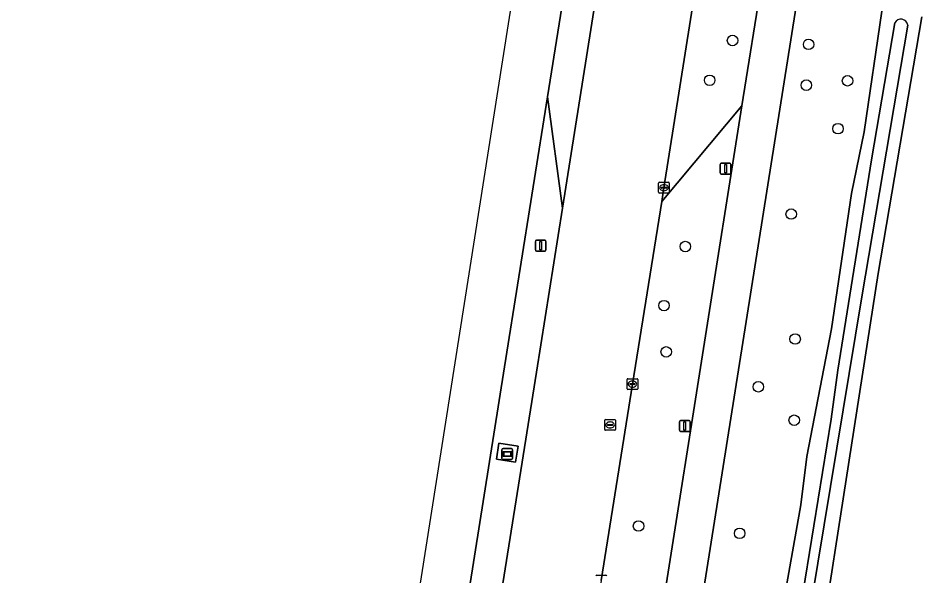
# Model space of a CAD drawing. Extents: x 160203 to 161530, y 379528 to 381797.
# Drawn here: x 160307.5 to 160391.6, y 380551.5 to 380603.3 of the extents above; entities that cross this region are included whole.
import ezdxf

# ---------------------------------------------------------------- set-up
doc = ezdxf.new("R2010")
doc.units = 0
for name, color, linetype in [('IMGEO_Berm_groen', 7, 'Continuous'), ('IMGEO_Boom', 7, 'Continuous'), ('IMGEO_Fietspad_gesloten', 7, 'Continuous'), ('IMGEO_Grasland_agrarisch', 7, 'Continuous'), ('IMGEO_Kolk', 7, 'Continuous'), ('IMGEO_Lichtmast', 7, 'Continuous'), ('IMGEO_Oever', 7, 'Continuous'), ('IMGEO_Reclamebord', 7, 'Continuous'), ('IMGEO_Rijbaan_regionaal_gesloten', 7, 'Continuous'), ('IMGEO_Rioolput', 7, 'Continuous'), ('IMGEO_Voetpad_open', 7, 'Continuous'), ('IMGEO_Waterloop', 7, 'Continuous')]:
    doc.layers.add(name, color=color, linetype=linetype)

msp = doc.modelspace()

# ---------------------------------------------------------------- linework, layer by layer
at = {"layer": 'IMGEO_Berm_groen'}
for points in [[(160359.064, 380610.365), (160356.772, 380595.979), (160358.163, 380585.647), (160362.001, 380609.884)], [(160370.92, 380608.573), (160370.572, 380606.348), (160367.595, 380587.549), (160367.388, 380586.261), (160374.855, 380595.163), (160376.723, 380606.946)], [(160380.205, 380606.406), (160371.189, 380549.526), (160367.433, 380526.109), (160363.246, 380500), (160361.784, 380490.887), (160355.339, 380450.611), (160346.029, 380391.769), (160338.96, 380347.733), (160332.907, 380309.531), (160331.544, 380300.93), (160328.424, 380281.305)], [(160370.802, 380500), (160371.249, 380502.852), (160372.818, 380512.852), (160374.702, 380524.857), (160374.72, 380524.951), (160376.133, 380532.248), (160378.196, 380546.027), (160380.328, 380558.075), (160380.897, 380562.583), (160383.168, 380574.421), (160385.043, 380587.001), (160386.211, 380592.747), (160387.862, 380603.942)], [(160349.14, 380529.016), (160355.748, 380570.396), (160358.163, 380585.647), (160356.772, 380595.979), (160352.778, 380570.911), (160346.201, 380529.483), (160346.119, 380528.965), (160341.49, 380500), (160330.26, 380429.737), (160336.207, 380428.804), (160347.546, 380500), (160349.462, 380512.028)], [(160358.293, 380491.158), (160359.706, 380500), (160363.967, 380526.659), (160367.706, 380550.056), (160374.855, 380595.163), (160367.388, 380586.261), (160364.666, 380569.299), (160361.773, 380551.056), (160358.549, 380530.801), (160358.035, 380527.602), (160355.297, 380510.581), (160353.625, 380500), (160352.416, 380492.353), (160349.015, 380471.121), (160345.925, 380451.876), (160342.705, 380431.641), (160336.593, 380393.432), (160336.341, 380391.468)]]:
    msp.add_lwpolyline(points, dxfattribs=at)
msp.add_lwpolyline([(160352.011, 380562.325), (160352.257, 380563.813), (160354.042, 380563.539), (160353.79, 380562.033)], close=True, dxfattribs=at)
at = {"layer": 'IMGEO_Boom'}
for centre in [(160373.981, 380601.225), (160381.053, 380600.863), (160371.855, 380597.528), (160380.844, 380597.074), (160384.674, 380597.482), (160383.787, 380593.031), (160379.434, 380585.098), (160369.584, 380582.077), (160367.605, 380576.594), (160379.797, 380573.489), (160367.811, 380572.293), (160376.381, 380569.055), (160379.713, 380565.947), (160365.235, 380556.117), (160374.642, 380555.436)]:
    msp.add_circle(centre, 0.489, dxfattribs=at)
at = {"layer": 'IMGEO_Fietspad_gesloten'}
msp.add_lwpolyline([(160380.205, 380606.406), (160376.723, 380606.946), (160374.855, 380595.163), (160367.706, 380550.056), (160363.967, 380526.659), (160359.706, 380500), (160358.293, 380491.158), (160351.85, 380450.983), (160355.339, 380450.611), (160361.784, 380490.887), (160363.246, 380500), (160367.433, 380526.109), (160371.189, 380549.526)], close=True, dxfattribs=at)
at = {"layer": 'IMGEO_Grasland_agrarisch'}
msp.add_lwpolyline([(160391.591, 380603.409), (160387.523, 380579.574), (160379.296, 380526.737), (160378.851, 380524.294), (160377.634, 380517.623), (160376.818, 380512.224), (160375.308, 380502.238), (160374.97, 380500), (160372.848, 380488.626), (160370.146, 380472.104), (160369.369, 380465.742), (160366.989, 380450.176), (160364.586, 380436.343), (160363.043, 380425.732), (160361.825, 380419.072), (160360.362, 380409.1), (160358.765, 380400.008), (160356.87, 380389.591), (160356.183, 380385.289), (160355.589, 380381.575), (160352.843, 380364.39), (160351.967, 380358.904), (160343.777, 380307.646), (160335.794, 380257.683)], dxfattribs=at)
at = {"layer": 'IMGEO_Kolk'}
for p, q in [((160367.095, 380587.122), (160367.095, 380587.974)), ((160367.17, 380588.048), (160368.022, 380588.048)), ((160368.096, 380587.974), (160368.096, 380587.122)), ((160367.354, 380587.542), (160367.354, 380587.554)), ((160367.792, 380587.505), (160367.394, 380587.505)), ((160367.397, 380587.591), (160367.795, 380587.591)), ((160367.606, 380587.268), (160367.581, 380587.268)), ((160367.583, 380587.828), (160367.608, 380587.828)), ((160367.838, 380587.554), (160367.838, 380587.542)), ((160368.022, 380587.048), (160367.17, 380587.048)), ((160364.167, 380568.873), (160364.167, 380569.725)), ((160364.242, 380569.799), (160365.094, 380569.799)), ((160364.655, 380569.579), (160364.68, 380569.579)), ((160365.168, 380569.725), (160365.168, 380568.873)), ((160365.094, 380568.799), (160364.242, 380568.799)), ((160364.426, 380569.293), (160364.426, 380569.305)), ((160364.864, 380569.256), (160364.466, 380569.256)), ((160364.469, 380569.342), (160364.867, 380569.342)), ((160364.678, 380569.019), (160364.653, 380569.019)), ((160364.91, 380569.305), (160364.91, 380569.293)), ((160361.348, 380551.555), (160362.2, 380551.555))]:
    msp.add_line(p, q, dxfattribs=at)
for points in [[(160367.095, 380587.122), (160367.095, 380587.974)], [(160367.17, 380588.048), (160368.022, 380588.048)], [(160368.096, 380587.974), (160368.096, 380587.122)], [(160368.022, 380587.048), (160367.17, 380587.048)], [(160364.167, 380568.873), (160364.167, 380569.725)], [(160364.242, 380569.799), (160365.094, 380569.799)], [(160365.168, 380569.725), (160365.168, 380568.873)], [(160365.094, 380568.799), (160364.242, 380568.799)], [(160361.348, 380551.555), (160362.2, 380551.555)]]:
    msp.add_lwpolyline(points, dxfattribs=at)
for centre, radius, start, end in [((160367.172, 380587.972), 0.0765, 91.55205, 178.44795), ((160367.172, 380587.972), 0.0765, 91.55205, 178.44795), ((160368.02, 380587.972), 0.0765, 1.55205, 88.44795), ((160368.02, 380587.972), 0.0765, 1.55205, 88.44795), ((160367.172, 380587.124), 0.0765, 181.55205, 268.44795), ((160367.172, 380587.124), 0.0765, 181.55205, 268.44795), ((160367.394, 380587.551), 0.0403, 85.87752, 175.75265), ((160367.391, 380587.541), 0.0366, 178.93798, 274.71019), ((160367.795, 380587.548), 0.043, 264.86636, 352.45326), ((160367.799, 380587.553), 0.0386, 1.73085, 96.63898), ((160368.02, 380587.124), 0.0765, 271.55205, 358.44795), ((160368.02, 380587.124), 0.0765, 271.55205, 358.44795), ((160364.244, 380569.723), 0.0765, 91.55205, 178.44795), ((160364.244, 380569.723), 0.0765, 91.55205, 178.44795), ((160365.092, 380569.723), 0.0765, 1.55205, 88.44795), ((160365.092, 380569.723), 0.0765, 1.55205, 88.44795), ((160364.244, 380568.875), 0.0765, 181.55205, 268.44795), ((160364.244, 380568.875), 0.0765, 181.55205, 268.44795), ((160364.466, 380569.302), 0.0403, 85.87752, 175.75265), ((160364.463, 380569.292), 0.0366, 178.93798, 274.71019), ((160364.867, 380569.299), 0.043, 264.86636, 352.45326), ((160364.871, 380569.304), 0.0386, 1.73085, 96.63898), ((160365.092, 380568.875), 0.0765, 271.55205, 358.44795), ((160365.092, 380568.875), 0.0765, 271.55205, 358.44795), ((160361.35, 380551.479), 0.0765, 91.55205, 178.44795), ((160361.35, 380551.479), 0.0765, 91.55205, 178.44795), ((160362.198, 380551.479), 0.0765, 1.55205, 88.44795), ((160362.198, 380551.479), 0.0765, 1.55205, 88.44795)]:
    msp.add_arc(centre, radius, start, end, dxfattribs=at)
for centre, major_axis, ratio, start_param, end_param in [((160367.582, 380587.548), (-0.387, 0.002), 0.722429, 4.712389, 7.853982), ((160367.607, 380587.548), (-0.39, 0.002), 0.717154, 1.570796, 4.712389), ((160364.654, 380569.299), (-0.387, 0.002), 0.722429, 4.712389, 7.853982), ((160364.679, 380569.299), (-0.39, 0.002), 0.717154, 1.570796, 4.712389)]:
    msp.add_ellipse(centre, major_axis=major_axis, ratio=ratio, start_param=start_param, end_param=end_param, dxfattribs=at)
at = {"layer": 'IMGEO_Lichtmast'}
for p, q in [((160372.835, 380588.918), (160372.835, 380589.718)), ((160372.835, 380589.718), (160372.835, 380588.918)), ((160372.935, 380589.818), (160373.725, 380589.818)), ((160373.725, 380589.818), (160372.935, 380589.818)), ((160373.825, 380589.718), (160373.825, 380588.918)), ((160373.825, 380588.918), (160373.825, 380589.718)), ((160373.725, 380588.818), (160372.935, 380588.818)), ((160372.935, 380588.818), (160373.725, 380588.818)), ((160355.638, 380581.762), (160355.638, 380582.562)), ((160355.638, 380582.562), (160355.638, 380581.762)), ((160355.738, 380582.662), (160356.528, 380582.662)), ((160356.528, 380582.662), (160355.738, 380582.662)), ((160356.628, 380582.562), (160356.628, 380581.762)), ((160356.628, 380581.762), (160356.628, 380582.562)), ((160356.528, 380581.662), (160355.738, 380581.662)), ((160355.738, 380581.662), (160356.528, 380581.662)), ((160369.042, 380565.01), (160369.042, 380565.81)), ((160369.042, 380565.81), (160369.042, 380565.01)), ((160369.142, 380565.91), (160369.932, 380565.91)), ((160369.932, 380565.91), (160369.142, 380565.91)), ((160370.032, 380565.81), (160370.032, 380565.01)), ((160370.032, 380565.01), (160370.032, 380565.81)), ((160369.932, 380564.91), (160369.142, 380564.91)), ((160369.142, 380564.91), (160369.932, 380564.91))]:
    msp.add_line(p, q, dxfattribs=at)
for points in [[(160373.255, 380589.693), (160373.405, 380589.693), (160373.405, 380588.943), (160373.255, 380588.943), (160373.255, 380589.693)], [(160356.058, 380582.537), (160356.208, 380582.537), (160356.208, 380581.787), (160356.058, 380581.787), (160356.058, 380582.537)], [(160369.462, 380565.785), (160369.612, 380565.785), (160369.612, 380565.035), (160369.462, 380565.035), (160369.462, 380565.785)]]:
    msp.add_lwpolyline(points, dxfattribs=at)
for centre, start, end in [((160372.935, 380589.718), 90, 180), ((160372.935, 380589.718), 90, 180), ((160373.725, 380589.718), 0, 90), ((160373.725, 380589.718), 360, 90), ((160372.935, 380588.918), 180, 270), ((160372.935, 380588.918), 180, 270), ((160373.725, 380588.918), 270, 0), ((160373.725, 380588.918), 270, 0), ((160355.738, 380582.562), 90, 180), ((160355.738, 380582.562), 90, 180), ((160356.528, 380582.562), 0, 90), ((160356.528, 380582.562), 360, 90), ((160355.738, 380581.762), 180, 270), ((160355.738, 380581.762), 180, 270), ((160356.528, 380581.762), 270, 0), ((160356.528, 380581.762), 270, 0), ((160369.142, 380565.81), 90, 180), ((160369.142, 380565.81), 90, 180), ((160369.932, 380565.81), 0, 90), ((160369.932, 380565.81), 360, 90), ((160369.142, 380565.01), 180, 270), ((160369.142, 380565.01), 180, 270), ((160369.932, 380565.01), 270, 0), ((160369.932, 380565.01), 270, 0)]:
    msp.add_arc(centre, 0.1, start, end, dxfattribs=at)
at = {"layer": 'IMGEO_Oever'}
for points in [[(160387.862, 380603.942), (160386.211, 380592.747), (160385.043, 380587.001), (160383.168, 380574.421), (160380.897, 380562.583), (160380.328, 380558.075), (160378.196, 380546.027), (160376.133, 380532.248), (160374.72, 380524.951), (160374.702, 380524.857), (160372.818, 380512.852), (160371.249, 380502.852), (160370.802, 380500)], [(160374.97, 380500), (160375.308, 380502.238), (160376.818, 380512.224), (160377.634, 380517.623), (160378.851, 380524.294), (160379.296, 380526.737), (160387.523, 380579.574), (160391.591, 380603.409)], [(160390.283, 380602.648), (160386, 380577.395), (160377.268, 380524.546), (160375.458, 380513.613), (160373.434, 380501.388), (160370.437, 380483.285), (160366.048, 380454.705), (160360.368, 380418.754), (160355.719, 380389.323), (160355.227, 380386.102), (160354.2, 380386.268), (160354.809, 380390.039), (160357.778, 380408.419), (160361.753, 380433.029), (160367.445, 380469.514), (160370.699, 380490.376), (160372.531, 380501.536), (160374.537, 380513.764), (160376.097, 380523.266)], [(160376.097, 380523.266), (160380.322, 380548.695), (160383.152, 380566.044), (160383.778, 380570.588), (160386.91, 380590.134), (160389.078, 380602.852)]]:
    msp.add_lwpolyline(points, dxfattribs=at)
msp.add_arc((160389.649, 380602.561), 0.64, 7.7745, 153.00798, dxfattribs=at)
at = {"layer": 'IMGEO_Reclamebord'}
for p, q in [((160352.533, 380562.403), (160352.533, 380563.203)), ((160352.533, 380563.203), (160352.533, 380562.403)), ((160352.633, 380563.303), (160353.423, 380563.303)), ((160353.423, 380563.303), (160352.633, 380563.303)), ((160353.523, 380563.203), (160353.523, 380562.403)), ((160353.523, 380562.403), (160353.523, 380563.203)), ((160353.423, 380562.303), (160352.633, 380562.303)), ((160352.633, 380562.303), (160353.423, 380562.303))]:
    msp.add_line(p, q, dxfattribs=at)
for points in [[(160352.634, 380563.035), (160353.422, 380563.035), (160353.422, 380562.571), (160352.634, 380562.571), (160352.634, 380563.035)], [(160352.699, 380562.97), (160352.699, 380562.636), (160353.357, 380562.636), (160353.357, 380562.97), (160352.699, 380562.97)]]:
    msp.add_lwpolyline(points, dxfattribs=at)
for centre, start, end in [((160352.633, 380563.203), 90, 180), ((160352.633, 380563.203), 90, 180), ((160353.423, 380563.203), 0, 90), ((160353.423, 380563.203), 360, 90), ((160352.633, 380562.403), 180, 270), ((160352.633, 380562.403), 180, 270), ((160353.423, 380562.403), 270, 0), ((160353.423, 380562.403), 270, 0)]:
    msp.add_arc(centre, 0.1, start, end, dxfattribs=at)
at = {"layer": 'IMGEO_Rijbaan_regionaal_gesloten'}
msp.add_lwpolyline([(160307.532, 380313.4), (160308.269, 380313.283), (160311.667, 380312.745), (160315.52, 380337.005), (160317.914, 380352.077), (160328.155, 380416.671), (160330.069, 380428.623), (160330.26, 380429.737), (160341.49, 380500), (160346.119, 380528.965), (160346.201, 380529.483), (160352.778, 380570.911), (160356.772, 380595.979), (160359.064, 380610.365), (160354.423, 380611.084)], close=True, dxfattribs=at)
msp.add_lwpolyline([(160361.773, 380551.056), (160364.666, 380569.299), (160367.388, 380586.261), (160367.595, 380587.549), (160370.572, 380606.348), (160370.92, 380608.573), (160368.048, 380608.995), (160364.88, 380609.461), (160362.001, 380609.884), (160358.163, 380585.647), (160355.748, 380570.396), (160349.14, 380529.016)], dxfattribs=at)
at = {"layer": 'IMGEO_Rioolput'}
for p, q in [((160362.091, 380565.083), (160362.091, 380565.935)), ((160362.166, 380566.009), (160363.018, 380566.009)), ((160362.35, 380565.503), (160362.35, 380565.515)), ((160362.788, 380565.466), (160362.39, 380565.466)), ((160362.393, 380565.552), (160362.791, 380565.552)), ((160362.602, 380565.229), (160362.577, 380565.229)), ((160362.579, 380565.789), (160362.604, 380565.789)), ((160362.834, 380565.515), (160362.834, 380565.503)), ((160363.092, 380565.935), (160363.092, 380565.083)), ((160363.018, 380565.009), (160362.166, 380565.009))]:
    msp.add_line(p, q, dxfattribs=at)
for points in [[(160362.091, 380565.083), (160362.091, 380565.935)], [(160362.166, 380566.009), (160363.018, 380566.009)], [(160363.092, 380565.935), (160363.092, 380565.083)], [(160363.018, 380565.009), (160362.166, 380565.009)]]:
    msp.add_lwpolyline(points, dxfattribs=at)
for centre, radius, start, end in [((160362.168, 380565.933), 0.0765, 91.55205, 178.44795), ((160362.168, 380565.933), 0.0765, 91.55205, 178.44795), ((160362.39, 380565.512), 0.0403, 85.87752, 175.75265), ((160362.387, 380565.502), 0.0366, 178.93798, 274.71019), ((160362.791, 380565.509), 0.043, 264.86636, 352.45326), ((160362.795, 380565.514), 0.0386, 1.73085, 96.63898), ((160363.016, 380565.933), 0.0765, 1.55205, 88.44795), ((160363.016, 380565.933), 0.0765, 1.55205, 88.44795), ((160362.168, 380565.085), 0.0765, 181.55205, 268.44795), ((160362.168, 380565.085), 0.0765, 181.55205, 268.44795), ((160363.016, 380565.085), 0.0765, 271.55205, 358.44795), ((160363.016, 380565.085), 0.0765, 271.55205, 358.44795)]:
    msp.add_arc(centre, radius, start, end, dxfattribs=at)
for centre, major_axis, ratio, start_param, end_param in [((160362.578, 380565.509), (-0.387, 0.002), 0.722429, 4.712389, 7.853982), ((160362.603, 380565.509), (-0.39, 0.002), 0.717154, 1.570796, 4.712389)]:
    msp.add_ellipse(centre, major_axis=major_axis, ratio=ratio, start_param=start_param, end_param=end_param, dxfattribs=at)
at = {"layer": 'IMGEO_Voetpad_open'}
msp.add_lwpolyline([(160353.79, 380562.033), (160354.042, 380563.539), (160352.257, 380563.813), (160352.011, 380562.325)], close=True, dxfattribs=at)
at = {"layer": 'IMGEO_Waterloop'}
for points in [[(160389.078, 380602.852), (160386.91, 380590.134), (160383.778, 380570.588), (160383.152, 380566.044), (160380.322, 380548.695), (160376.097, 380523.266), (160374.537, 380513.764), (160372.531, 380501.536), (160370.699, 380490.376), (160367.445, 380469.514), (160361.753, 380433.029), (160357.778, 380408.419), (160354.809, 380390.039), (160354.2, 380386.268), (160355.227, 380386.102), (160355.719, 380389.323), (160360.368, 380418.754), (160366.048, 380454.705), (160370.437, 380483.285), (160373.434, 380501.388), (160375.458, 380513.613), (160377.268, 380524.546), (160386, 380577.395)], [(160386, 380577.395), (160390.283, 380602.648)]]:
    msp.add_lwpolyline(points, dxfattribs=at)
msp.add_arc((160389.649, 380602.561), 0.64, 7.7745, 153.00798, dxfattribs=at)

doc.saveas('drawing.dxf')
